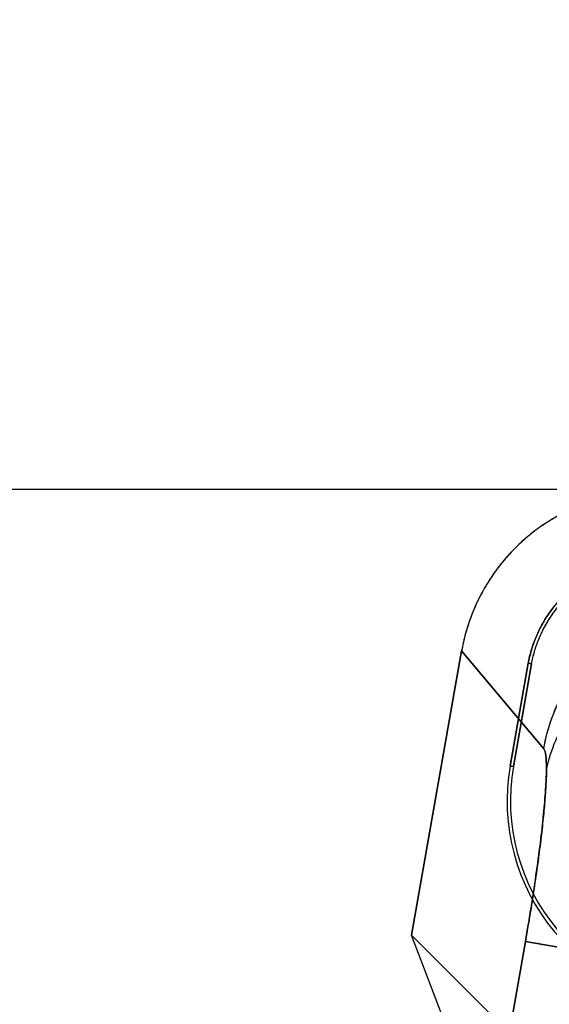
# Model space of a CAD drawing. Header units: millimetres. Extents: x 0 to 297, y 0 to 210.
# Tile 406 of 455: x 240.037 to 240.146, y 161.104 to 161.307. Entities that reach past the tile are written whole.
import ezdxf

# ---------------------------------------------------------------- set-up
doc = ezdxf.new("R2010")
doc.units = ezdxf.units.MM
doc.header["$LTSCALE"] = 16.335
doc.layers.get('0').update_dxf_attribs({"linetype": 'CONTINUOUS'})
for name, color, linetype in [('AXES_REF', 7, 'CONTINUOUS'), ('INTFCLR_1', 7, 'CONTINUOUS'), ('INTFCLR_144815', 7, 'CONTINUOUS'), ('INTFCLR_72935', 7, 'CONTINUOUS')]:
    doc.layers.add(name, color=color, linetype=linetype)

msp = doc.modelspace()

# ---------------------------------------------------------------- linework, layer by layer
at = {"color": 7, "linetype": 'Continuous'}
for radius in [7.756662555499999, 7.756, 7.706331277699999]:
    msp.add_circle((241.4302422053, 154.539298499), radius, dxfattribs=at)
msp.add_arc((241.4302422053, 154.539298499), 7.68, 278.2771290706, 261.7228709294, dxfattribs=at)
at = {"layer": 'AXES_REF', "color": 9, "linetype": 'Continuous'}
msp.add_arc((241.4302422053, 154.539298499), 7.075609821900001, 94.4118118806, 85.5881881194, dxfattribs=at)
at = {"layer": 'INTFCLR_1', "color": 6, "linetype": 'Continuous'}
for p, q in [((240.1282123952, 161.1766243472), (240.1178498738, 161.1178555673)), ((240.138232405, 161.1528278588), (240.1419789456, 161.1740755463)), ((240.138921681, 161.1527063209), (240.1426682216, 161.1739540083)), ((240.1419919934, 161.1740732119), (240.142682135, 161.1739515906)), ((240.1249221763, 161.0992608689), (240.1178498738, 161.1178555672)), ((240.1178498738, 161.1178555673), (240.1344107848, 161.1012946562))]:
    msp.add_line(p, q, dxfattribs=at)
at = {"layer": 'INTFCLR_1', "color": 9, "linetype": 'Continuous'}
for p, q in [((240.1282123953, 161.1766243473), (240.1451684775, 161.1564168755)), ((240.1389248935, 161.1527057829), (240.1382354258, 161.1528272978)), ((240.1161423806, 160.9734050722), (240.1413860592, 161.1165690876)), ((240.1413860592, 161.1165690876), (240.1806284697, 161.1096495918))]:
    msp.add_line(p, q, dxfattribs=at)
at = {"layer": 'INTFCLR_1', "color": 6, "linetype": 'Continuous'}
for centre, radius, start, end in [((240.1795813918, 161.1455403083), 0.0419831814, 170.0045577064, 270.0208196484), ((240.1795813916, 161.1455403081), 0.0412830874, 170.0046347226, 270.0211725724)]:
    msp.add_arc(centre, radius, start, end, dxfattribs=at)
for points, knots in [([(240.1674548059, 161.2095526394), (240.1662152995, 161.2095526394), (240.1637347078, 161.2094376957), (240.1600482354, 161.2089199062), (240.1564280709, 161.2080620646), (240.152907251, 161.2068733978), (240.1495162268, 161.2053632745), (240.1462828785, 161.2035458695), (240.1432336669, 161.2014362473), (240.1403946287, 161.1990525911), (240.1377897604, 161.1964152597), (240.1354409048, 161.1935464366), (240.133367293, 161.1904694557), (240.1315880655, 161.1872100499), (240.1301176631, 161.1837974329), (240.1289701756, 161.180262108), (240.1284273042, 161.1778431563), (240.1282123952, 161.1766243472)], [0, 0, 0, 0, 0.0668458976, 0.1336927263, 0.2004837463, 0.2671935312, 0.3338090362, 0.400383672, 0.4669352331, 0.5334824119, 0.6000118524, 0.6665554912, 0.73315009, 0.7998260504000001, 0.8665291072, 0.9332563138, 1, 1, 1, 1]), ([(240.1419789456, 161.1740755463), (240.1421352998, 161.1749627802), (240.1425521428, 161.1767433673), (240.1434703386, 161.1793618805), (240.1446803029, 161.1819149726), (240.1461646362, 161.1843453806), (240.1478843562, 161.18658484), (240.149801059, 161.1885937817), (240.151901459, 161.1903562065), (240.1541938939, 161.1918872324), (240.1566757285, 161.193186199), (240.159319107, 161.194232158), (240.1620580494, 161.1949916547), (240.1648216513, 161.195449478), (240.1666665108, 161.1955527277), (240.1675743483, 161.1955526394)], [0, 0, 0, 0, 0.0745524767, 0.1509807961, 0.2292183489, 0.3079139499, 0.3862044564, 0.4624332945, 0.5372331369, 0.6126412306, 0.6901179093, 0.7686076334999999, 0.8474540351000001, 0.9248738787, 1, 1, 1, 1]), ([(240.1426682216, 161.1739540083), (240.1428198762, 161.1748145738), (240.1432248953, 161.1765433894), (240.1441177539, 161.1790888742), (240.1452957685, 161.1815751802), (240.1467415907, 161.1839437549), (240.1484155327, 161.1861257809), (240.1502769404, 161.188078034), (240.1523151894, 161.1897901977), (240.1545419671, 161.1912770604), (240.1569596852, 161.1925437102), (240.1595383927, 161.1935641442), (240.1622093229, 161.194305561), (240.1648992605, 161.1947521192), (240.1666929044, 161.1948528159), (240.1675743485, 161.1948527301)], [0, 0, 0, 0, 0.0743166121, 0.1506607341, 0.2290133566, 0.3078648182, 0.3862250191, 0.4624616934, 0.5368207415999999, 0.6121572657, 0.6897409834, 0.76851829, 0.8475763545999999, 0.9250355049, 1, 1, 1, 1])]:
    msp.add_open_spline(points, degree=3, knots=knots, dxfattribs=at)
at = {"layer": 'INTFCLR_1', "color": 9, "linetype": 'Continuous'}
for points, knots in [([(240.1451684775, 161.1564168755), (240.1455618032, 161.1585672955), (240.146731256, 161.1629114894), (240.1489607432, 161.1677601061), (240.1513869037, 161.1717376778), (240.1542265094, 161.1755852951), (240.1587265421, 161.180107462), (240.1646443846, 161.1842296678), (240.1710940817, 161.1871906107), (240.1777427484, 161.1889335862), (240.1822248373, 161.189331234), (240.1844108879, 161.1893451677)], [0, 0, 0, 0, 0.1182099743, 0.2420382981, 0.2870462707, 0.3700382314, 0.5000568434, 0.6300754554, 0.757961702, 0.8817900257, 1, 1, 1, 1]), ([(240.1517400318, 161.1652532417), (240.1512828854, 161.1646439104), (240.1485401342, 161.160736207), (240.1465969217, 161.1562115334), (240.1457302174, 161.1522913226)], [0, 0, 0, 0, 0.1594749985, 1, 1, 1, 1]), ([(240.1451684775, 161.1564168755), (240.145475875, 161.1560502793), (240.1456597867, 161.1545559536), (240.1457302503, 161.1532102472), (240.1457302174, 161.1522913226)], [0, 0, 0, 0, 0.3423780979, 1, 1, 1, 1]), ([(240.1457302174, 161.1522913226), (240.1457301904, 161.151352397), (240.1456633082, 161.149264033), (240.1454321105, 161.145843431), (240.1450599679, 161.1418664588), (240.1445532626, 161.1374085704), (240.1439207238, 161.1325543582), (240.143174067, 161.127396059), (240.1425084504, 161.123179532), (240.14190417, 161.1195470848), (240.1415878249, 161.1177134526), (240.1413860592, 161.1165690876)], [0, 0, 0, 0, 0.0782080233, 0.1739605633, 0.2855419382, 0.4108856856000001, 0.5476541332, 0.6932768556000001, 0.8450127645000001, 0.9032096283, 1, 1, 1, 1])]:
    msp.add_open_spline(points, degree=3, knots=knots, dxfattribs=at)
at = {"layer": 'INTFCLR_144815', "color": 6, "linetype": 'Continuous'}
msp.add_line((239.5102751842, 161.2100770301), (240.9177618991, 161.2100770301), dxfattribs=at)
at = {"layer": 'INTFCLR_72935', "color": 6, "linetype": 'Continuous'}
for p, q in [((240.1178504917, 161.1178590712), (240.1282123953, 161.1766243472)), ((240.1419789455, 161.1740755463), (240.1382324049, 161.1528278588)), ((240.1426682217, 161.1739540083), (240.1389216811, 161.1527063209)), ((240.142682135, 161.1739515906), (240.1419919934, 161.1740732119)), ((240.1249242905, 161.0992604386), (240.1178504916, 161.1178590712)), ((240.1344149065, 161.1012946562), (240.1178504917, 161.1178590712))]:
    msp.add_line(p, q, dxfattribs=at)
at = {"layer": 'INTFCLR_72935', "color": 9, "linetype": 'Continuous'}
for p, q in [((240.1451684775, 161.1564168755), (240.1282123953, 161.1766243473)), ((240.1382354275, 161.1528272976), (240.1389248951, 161.1527057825)), ((240.1413860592, 161.1165690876), (240.1161423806, 160.9734050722)), ((240.1806284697, 161.1096495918), (240.1413860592, 161.1165690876))]:
    msp.add_line(p, q, dxfattribs=at)
at = {"layer": 'INTFCLR_72935', "color": 6, "linetype": 'Continuous'}
for centre, radius, start, end in [((240.1795813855, 161.145540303), 0.0419831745, 170.0045492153, 270.0208279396), ((240.1795813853, 161.1455403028), 0.0412830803, 170.0046259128, 270.0211814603)]:
    msp.add_arc(centre, radius, start, end, dxfattribs=at)
for points, knots in [([(240.1674548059, 161.2095526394), (240.1662134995, 161.2095526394), (240.1637151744, 161.2094364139), (240.1600002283, 161.2089121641), (240.1563474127, 161.2080402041), (240.1528076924, 161.2068348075), (240.1494073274, 161.2053087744), (240.1461708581, 161.2034759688), (240.14312342, 161.201352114), (240.1402918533, 161.1989574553), (240.1376993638, 161.196314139), (240.1353657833, 161.1934446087), (240.1333100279, 161.1903736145), (240.1315505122, 161.1871314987), (240.1300979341, 161.183742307), (240.1289638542, 161.1802347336), (240.1284255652, 161.1778332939), (240.1282123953, 161.1766243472)], [0, 0, 0, 0, 0.0669429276, 0.1346495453, 0.2020436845, 0.2691704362, 0.3360150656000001, 0.402751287, 0.4694641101, 0.5360456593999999, 0.6024530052, 0.6688476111, 0.7352235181, 0.8014660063, 0.8674993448, 0.9337964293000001, 1, 1, 1, 1]), ([(240.1675743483, 161.1955526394), (240.1666734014, 161.1955527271), (240.1648472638, 161.1954381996), (240.1621138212, 161.195012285), (240.1594083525, 161.1942759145), (240.1567875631, 161.1932504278), (240.1543003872, 161.1919511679), (240.1519773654, 161.1903990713), (240.1498374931, 161.1886108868), (240.1478917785, 161.1865940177), (240.146162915, 161.1843632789), (240.1446805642, 161.1819462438), (240.1434716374, 161.1793917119), (240.1425689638, 161.1767565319), (240.1421360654, 161.1749671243), (240.1419789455, 161.1740755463)], [0, 0, 0, 0, 0.0745499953, 0.1510769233, 0.2285625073, 0.3060654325, 0.3835108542, 0.460297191, 0.5368032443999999, 0.6138228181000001, 0.6917426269, 0.7698681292, 0.8479928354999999, 0.9250884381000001, 1, 1, 1, 1]), ([(240.1426682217, 161.1739540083), (240.1428198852, 161.1748146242), (240.143239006, 161.1765419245), (240.1441067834, 161.1790880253), (240.1452698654, 161.1815581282), (240.1466962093, 161.1838985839), (240.1483624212, 161.1860639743), (240.1502429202, 161.1880286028), (240.1523187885, 161.1897775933), (240.1545806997, 161.191301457), (240.1570112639, 161.1925814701), (240.1595793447, 161.1935937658), (240.1622330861, 161.194320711), (240.1649098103, 161.1947388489), (240.1666955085, 161.1948528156), (240.1675743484, 161.1948527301)], [0, 0, 0, 0, 0.074314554, 0.1508278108, 0.2284084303, 0.3059923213, 0.3834718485, 0.4602992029, 0.5368234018, 0.6138679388, 0.6917878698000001, 0.7699620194, 0.8481650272, 0.9252634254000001, 1, 1, 1, 1])]:
    msp.add_open_spline(points, degree=3, knots=knots, dxfattribs=at)
at = {"layer": 'INTFCLR_72935', "color": 9, "linetype": 'Continuous'}
for points, knots in [([(240.1451684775, 161.1564168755), (240.1459709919, 161.1608044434), (240.1483644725, 161.1673755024), (240.153638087, 161.1749921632), (240.1587264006, 161.18010781), (240.1646444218, 161.1842295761), (240.1710940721, 161.1871906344), (240.177742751, 161.1889335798), (240.1822248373, 161.189331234), (240.1844108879, 161.1893451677)], [0, 0, 0, 0, 0.2414202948, 0.3694300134, 0.4995741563, 0.6297182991, 0.7577280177, 0.8816758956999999, 1, 1, 1, 1]), ([(240.1413860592, 161.1165690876), (240.1415878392, 161.1177134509), (240.1420116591, 161.1201701), (240.1428048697, 161.124999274), (240.143697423, 161.130892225), (240.1445668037, 161.1374407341), (240.1452154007, 161.1432795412), (240.1456101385, 161.1481856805), (240.1457828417, 161.1520576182), (240.145656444, 161.1546287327), (240.1454660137, 161.1560621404), (240.1451684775, 161.1564168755)], [0, 0, 0, 0, 0.08669914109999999, 0.1859976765, 0.3651386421, 0.5313365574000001, 0.6789616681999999, 0.803051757, 0.8995236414, 0.9654554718, 1, 1, 1, 1])]:
    msp.add_open_spline(points, degree=3, knots=knots, dxfattribs=at)

doc.saveas('drawing.dxf')
